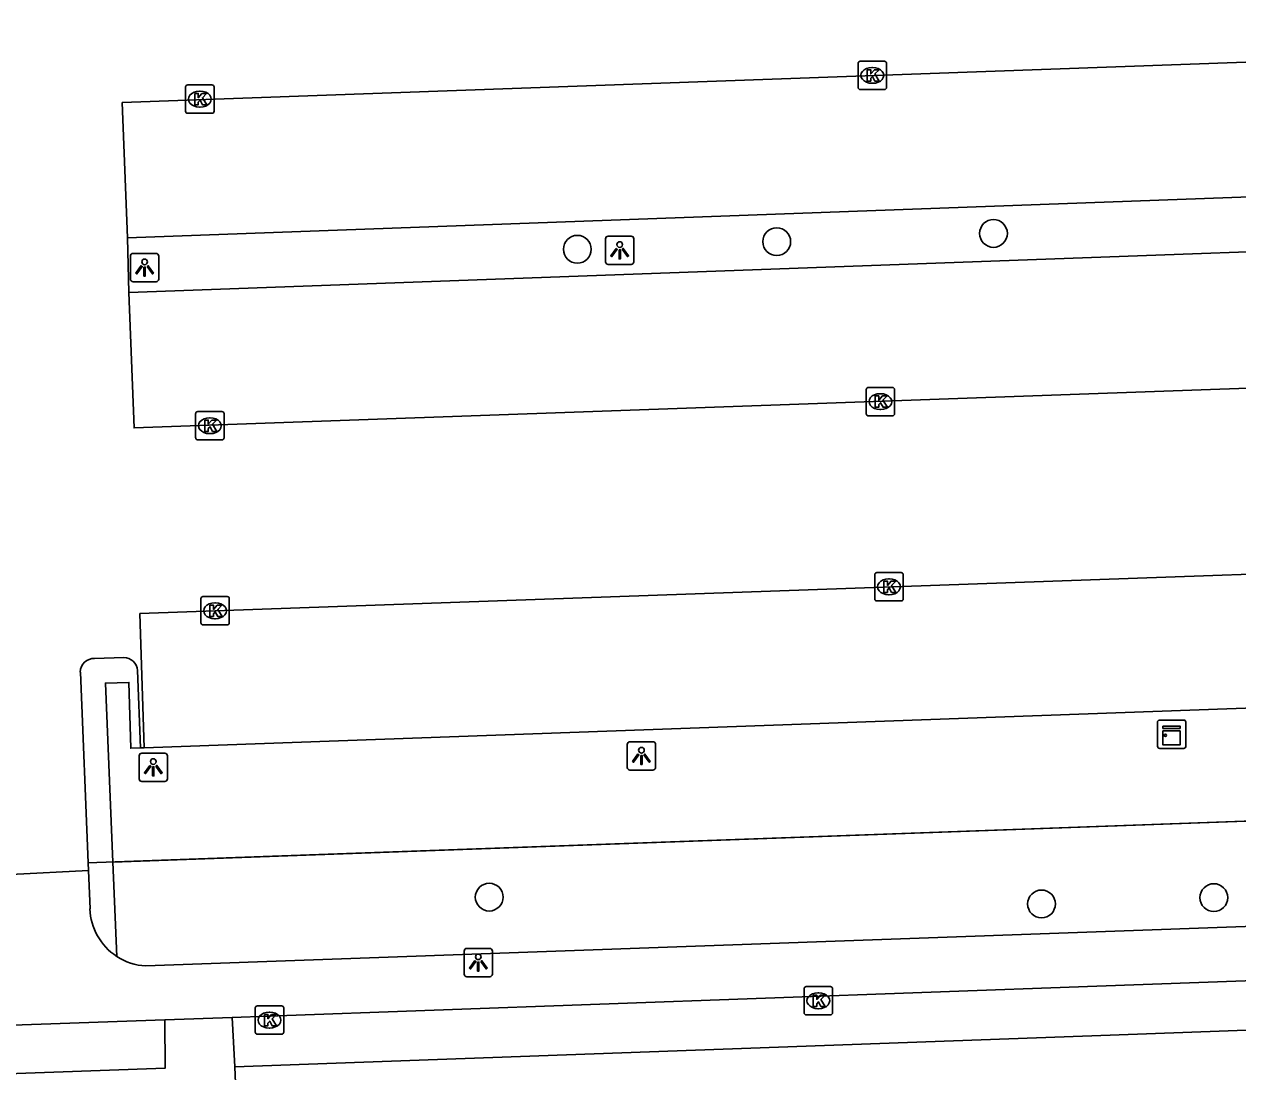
# Model space of a CAD drawing. Extents: x 160557 to 161245, y 385330 to 386505.
# Drawn here: x 160848.21 to 160890.93, y 386154.93 to 386191.81 of the extents above; entities that cross this region are included whole.
import ezdxf

# ---------------------------------------------------------------- set-up
doc = ezdxf.new("R2010")
doc.units = 0
for name, color, linetype in [('IMGEO_Boom', 7, 'Continuous'), ('IMGEO_Groenvoorziening', 7, 'Continuous'), ('IMGEO_Hek', 7, 'Continuous'), ('IMGEO_Kast', 7, 'Continuous'), ('IMGEO_Kolk', 7, 'Continuous'), ('IMGEO_Lichtpunt', 7, 'Continuous'), ('IMGEO_Parkeervlak_open', 7, 'Continuous'), ('IMGEO_Rijbaan_lokaal_gesloten', 7, 'Continuous'), ('IMGEO_Rijbaan_lokaal_open', 7, 'Continuous'), ('IMGEO_Voetpad_halfverhard', 7, 'Continuous'), ('IMGEO_Voetpad_open', 7, 'Continuous')]:
    doc.layers.add(name, color=color, linetype=linetype)

msp = doc.modelspace()

# ---------------------------------------------------------------- linework, layer by layer
at = {"layer": 'IMGEO_Boom'}
for centre in [(160882.335, 386184.448), (160874.705, 386184.16), (160867.685, 386183.892), (160864.582, 386161.077), (160890.093, 386161.061), (160884.026, 386160.839)]:
    msp.add_circle(centre, 0.489, dxfattribs=at)
at = {"layer": 'IMGEO_Groenvoorziening'}
msp.add_lwpolyline([(160851.33, 386162.312), (160905.175, 386164.259)], dxfattribs=at)
at = {"layer": 'IMGEO_Hek'}
msp.add_lwpolyline([(160905.175, 386164.259), (160850.44, 386162.28)], dxfattribs=at)
at = {"layer": 'IMGEO_Kast'}
for p, q in [((160888.108, 386166.388), (160888.108, 386167.229)), ((160888.108, 386167.229), (160888.108, 386166.388)), ((160888.183, 386167.313), (160889.024, 386167.313)), ((160889.024, 386167.313), (160888.183, 386167.313)), ((160889.108, 386167.238), (160889.108, 386166.397)), ((160889.108, 386166.397), (160889.108, 386167.238)), ((160889.033, 386166.313), (160888.192, 386166.313)), ((160888.192, 386166.313), (160889.033, 386166.313))]:
    msp.add_line(p, q, dxfattribs=at)
for points in [[(160888.303, 386167.103), (160888.903, 386167.103), (160888.903, 386167.018), (160888.303, 386167.018), (160888.303, 386167.103)], [(160888.303, 386166.928), (160888.903, 386166.928), (160888.903, 386166.439), (160888.303, 386166.439), (160888.303, 386166.928)]]:
    msp.add_lwpolyline(points, dxfattribs=at)
msp.add_circle((160888.387, 386166.777), 0.0377, dxfattribs=at)
for centre, start, end in [((160888.186, 386167.235), 92.4484, 184.2845), ((160888.186, 386167.235), 92.4484, 184.2845), ((160889.03, 386167.235), 2.4484, 94.2845), ((160889.03, 386167.235), 2.4484, 94.2845), ((160888.186, 386166.391), 182.4484, 274.2845), ((160888.186, 386166.391), 182.4484, 274.2845), ((160889.03, 386166.391), 272.4484, 4.2845), ((160889.03, 386166.391), 272.4484, 4.2845)]:
    msp.add_arc(centre, 0.0779, start, end, dxfattribs=at)
at = {"layer": 'IMGEO_Kolk'}
for p, q in [((160877.568, 386189.588), (160877.568, 386190.44)), ((160877.643, 386190.514), (160878.495, 386190.514)), ((160878.569, 386190.44), (160878.569, 386189.588)), ((160878.056, 386190.294), (160878.081, 386190.294)), ((160853.894, 386188.753), (160853.894, 386189.605)), ((160853.969, 386189.679), (160854.821, 386189.679)), ((160854.895, 386189.605), (160854.895, 386188.753)), ((160878.079, 386189.734), (160878.054, 386189.734)), ((160854.382, 386189.459), (160854.407, 386189.459)), ((160878.495, 386189.514), (160877.643, 386189.514)), ((160854.405, 386188.899), (160854.38, 386188.899)), ((160854.821, 386188.679), (160853.969, 386188.679)), ((160877.853, 386178.099), (160877.853, 386178.951)), ((160877.928, 386179.025), (160878.78, 386179.025)), ((160878.854, 386178.951), (160878.854, 386178.099)), ((160878.341, 386178.805), (160878.366, 386178.805)), ((160854.247, 386177.252), (160854.247, 386178.104)), ((160854.322, 386178.178), (160855.174, 386178.178)), ((160855.248, 386178.104), (160855.248, 386177.252)), ((160878.364, 386178.245), (160878.339, 386178.245)), ((160854.735, 386177.958), (160854.76, 386177.958)), ((160878.78, 386178.025), (160877.928, 386178.025)), ((160854.758, 386177.398), (160854.733, 386177.398)), ((160855.174, 386177.178), (160854.322, 386177.178)), ((160878.23, 386172.506), (160879.082, 386172.506)), ((160878.155, 386171.58), (160878.155, 386172.432)), ((160878.643, 386172.286), (160878.668, 386172.286)), ((160879.156, 386172.432), (160879.156, 386171.58)), ((160854.505, 386171.662), (160855.357, 386171.662)), ((160878.666, 386171.726), (160878.641, 386171.726)), ((160854.43, 386170.736), (160854.43, 386171.588)), ((160854.918, 386171.442), (160854.943, 386171.442)), ((160855.431, 386171.588), (160855.431, 386170.736)), ((160879.082, 386171.506), (160878.23, 386171.506)), ((160854.941, 386170.882), (160854.916, 386170.882)), ((160855.357, 386170.662), (160854.505, 386170.662)), ((160875.667, 386157.003), (160875.667, 386157.855)), ((160875.742, 386157.929), (160876.594, 386157.929)), ((160876.155, 386157.709), (160876.18, 386157.709)), ((160876.668, 386157.855), (160876.668, 386157.003)), ((160856.345, 386156.322), (160856.345, 386157.174)), ((160856.42, 386157.248), (160857.272, 386157.248)), ((160857.346, 386157.174), (160857.346, 386156.322)), ((160876.178, 386157.149), (160876.153, 386157.149)), ((160856.833, 386157.028), (160856.858, 386157.028)), ((160876.594, 386156.929), (160875.742, 386156.929)), ((160856.856, 386156.468), (160856.831, 386156.468)), ((160857.272, 386156.248), (160856.42, 386156.248))]:
    msp.add_line(p, q, dxfattribs=at)
for points in [[(160877.568, 386189.588), (160877.568, 386190.44)], [(160877.643, 386190.514), (160878.495, 386190.514)], [(160878.569, 386190.44), (160878.569, 386189.588)], [(160877.889, 386190.214), (160878.012, 386190.214), (160878.012, 386190.063), (160878.142, 386190.214), (160878.306, 386190.214), (160878.16, 386190.063), (160878.313, 386189.814), (160878.161, 386189.814), (160878.076, 386189.978), (160878.012, 386189.911), (160878.012, 386189.814), (160877.889, 386189.814), (160877.889, 386190.214)], [(160853.894, 386188.753), (160853.894, 386189.605)], [(160853.969, 386189.679), (160854.821, 386189.679)], [(160854.895, 386189.605), (160854.895, 386188.753)], [(160854.215, 386189.379), (160854.338, 386189.379), (160854.338, 386189.228), (160854.468, 386189.379), (160854.632, 386189.379), (160854.486, 386189.228), (160854.639, 386188.979), (160854.487, 386188.979), (160854.402, 386189.143), (160854.338, 386189.076), (160854.338, 386188.979), (160854.215, 386188.979), (160854.215, 386189.379)], [(160878.495, 386189.514), (160877.643, 386189.514)], [(160854.821, 386188.679), (160853.969, 386188.679)], [(160877.853, 386178.099), (160877.853, 386178.951)], [(160877.928, 386179.025), (160878.78, 386179.025)], [(160878.854, 386178.951), (160878.854, 386178.099)], [(160878.174, 386178.725), (160878.297, 386178.725), (160878.297, 386178.574), (160878.427, 386178.725), (160878.591, 386178.725), (160878.445, 386178.574), (160878.598, 386178.325), (160878.446, 386178.325), (160878.361, 386178.489), (160878.297, 386178.422), (160878.297, 386178.325), (160878.174, 386178.325), (160878.174, 386178.725)], [(160854.247, 386177.252), (160854.247, 386178.104)], [(160854.322, 386178.178), (160855.174, 386178.178)], [(160855.248, 386178.104), (160855.248, 386177.252)], [(160854.568, 386177.878), (160854.691, 386177.878), (160854.691, 386177.727), (160854.821, 386177.878), (160854.985, 386177.878), (160854.839, 386177.727), (160854.992, 386177.478), (160854.84, 386177.478), (160854.755, 386177.642), (160854.691, 386177.575), (160854.691, 386177.478), (160854.568, 386177.478), (160854.568, 386177.878)], [(160878.78, 386178.025), (160877.928, 386178.025)], [(160855.174, 386177.178), (160854.322, 386177.178)], [(160878.23, 386172.506), (160879.082, 386172.506)], [(160878.155, 386171.58), (160878.155, 386172.432)], [(160878.476, 386172.206), (160878.599, 386172.206), (160878.599, 386172.055), (160878.729, 386172.206), (160878.893, 386172.206), (160878.747, 386172.055), (160878.9, 386171.806), (160878.748, 386171.806), (160878.663, 386171.97), (160878.599, 386171.903), (160878.599, 386171.806), (160878.476, 386171.806), (160878.476, 386172.206)], [(160879.156, 386172.432), (160879.156, 386171.58)], [(160854.505, 386171.662), (160855.357, 386171.662)], [(160854.43, 386170.736), (160854.43, 386171.588)], [(160854.751, 386171.362), (160854.874, 386171.362), (160854.874, 386171.211), (160855.004, 386171.362), (160855.168, 386171.362), (160855.022, 386171.211), (160855.175, 386170.962), (160855.023, 386170.962), (160854.938, 386171.126), (160854.874, 386171.059), (160854.874, 386170.962), (160854.751, 386170.962), (160854.751, 386171.362)], [(160855.431, 386171.588), (160855.431, 386170.736)], [(160879.082, 386171.506), (160878.23, 386171.506)], [(160855.357, 386170.662), (160854.505, 386170.662)], [(160875.667, 386157.003), (160875.667, 386157.855)], [(160875.742, 386157.929), (160876.594, 386157.929)], [(160875.988, 386157.629), (160876.111, 386157.629), (160876.111, 386157.478), (160876.241, 386157.629), (160876.405, 386157.629), (160876.259, 386157.478), (160876.412, 386157.229), (160876.26, 386157.229), (160876.175, 386157.393), (160876.111, 386157.326), (160876.111, 386157.229), (160875.988, 386157.229), (160875.988, 386157.629)], [(160876.668, 386157.855), (160876.668, 386157.003)], [(160856.345, 386156.322), (160856.345, 386157.174)], [(160856.42, 386157.248), (160857.272, 386157.248)], [(160857.346, 386157.174), (160857.346, 386156.322)], [(160856.666, 386156.948), (160856.789, 386156.948), (160856.789, 386156.797), (160856.919, 386156.948), (160857.083, 386156.948), (160856.937, 386156.797), (160857.09, 386156.548), (160856.938, 386156.548), (160856.853, 386156.712), (160856.789, 386156.645), (160856.789, 386156.548), (160856.666, 386156.548), (160856.666, 386156.948)], [(160876.594, 386156.929), (160875.742, 386156.929)], [(160857.272, 386156.248), (160856.42, 386156.248)]]:
    msp.add_lwpolyline(points, dxfattribs=at)
for centre, start, end in [((160877.645, 386190.438), 91.552, 178.448), ((160877.645, 386190.438), 91.552, 178.448), ((160878.493, 386190.438), 1.552, 88.448), ((160878.493, 386190.438), 1.552, 88.448), ((160853.971, 386189.603), 91.552, 178.448), ((160853.971, 386189.603), 91.552, 178.448), ((160854.819, 386189.603), 1.552, 88.448), ((160854.819, 386189.603), 1.552, 88.448), ((160877.645, 386189.59), 181.552, 268.448), ((160877.645, 386189.59), 181.552, 268.448), ((160878.493, 386189.59), 271.552, 358.448), ((160878.493, 386189.59), 271.552, 358.448), ((160853.971, 386188.755), 181.552, 268.448), ((160853.971, 386188.755), 181.552, 268.448), ((160854.819, 386188.755), 271.552, 358.448), ((160854.819, 386188.755), 271.552, 358.448), ((160877.93, 386178.949), 91.552, 178.448), ((160877.93, 386178.949), 91.552, 178.448), ((160878.778, 386178.949), 1.552, 88.448), ((160878.778, 386178.949), 1.552, 88.448), ((160854.324, 386178.102), 91.552, 178.448), ((160854.324, 386178.102), 91.552, 178.448), ((160855.172, 386178.102), 1.552, 88.448), ((160855.172, 386178.102), 1.552, 88.448), ((160877.93, 386178.101), 181.552, 268.448), ((160877.93, 386178.101), 181.552, 268.448), ((160878.778, 386178.101), 271.552, 358.448), ((160878.778, 386178.101), 271.552, 358.448), ((160854.324, 386177.254), 181.552, 268.448), ((160854.324, 386177.254), 181.552, 268.448), ((160855.172, 386177.254), 271.552, 358.448), ((160855.172, 386177.254), 271.552, 358.448), ((160878.232, 386172.43), 91.552, 178.448), ((160878.232, 386172.43), 91.552, 178.448), ((160879.08, 386172.43), 1.552, 88.448), ((160879.08, 386172.43), 1.552, 88.448), ((160854.507, 386171.586), 91.552, 178.448), ((160854.507, 386171.586), 91.552, 178.448), ((160855.355, 386171.586), 1.552, 88.448), ((160855.355, 386171.586), 1.552, 88.448), ((160878.232, 386171.582), 181.552, 268.448), ((160878.232, 386171.582), 181.552, 268.448), ((160879.08, 386171.582), 271.552, 358.448), ((160879.08, 386171.582), 271.552, 358.448), ((160854.507, 386170.738), 181.552, 268.448), ((160854.507, 386170.738), 181.552, 268.448), ((160855.355, 386170.738), 271.552, 358.448), ((160855.355, 386170.738), 271.552, 358.448), ((160875.744, 386157.853), 91.552, 178.448), ((160875.744, 386157.853), 91.552, 178.448), ((160876.592, 386157.853), 1.552, 88.448), ((160876.592, 386157.853), 1.552, 88.448), ((160856.422, 386157.172), 91.552, 178.448), ((160856.422, 386157.172), 91.552, 178.448), ((160857.27, 386157.172), 1.552, 88.448), ((160857.27, 386157.172), 1.552, 88.448), ((160875.744, 386157.005), 181.552, 268.448), ((160875.744, 386157.005), 181.552, 268.448), ((160876.592, 386157.005), 271.552, 358.448), ((160876.592, 386157.005), 271.552, 358.448), ((160856.422, 386156.324), 181.552, 268.448), ((160856.422, 386156.324), 181.552, 268.448), ((160857.27, 386156.324), 271.552, 358.448), ((160857.27, 386156.324), 271.552, 358.448)]:
    msp.add_arc(centre, 0.0765, start, end, dxfattribs=at)
for centre, major_axis, ratio, start_param, end_param in [((160878.055, 386190.014), (-0.387, 0.002), 0.722429, 4.712389, 7.853982), ((160878.08, 386190.014), (-0.39, 0.002), 0.717154, 1.570796, 4.712389), ((160854.381, 386189.179), (-0.387, 0.002), 0.722429, 4.712389, 7.853982), ((160854.406, 386189.179), (-0.39, 0.002), 0.717154, 1.570796, 4.712389), ((160878.34, 386178.525), (-0.387, 0.002), 0.722429, 4.712389, 7.853982), ((160878.365, 386178.525), (-0.39, 0.002), 0.717154, 1.570796, 4.712389), ((160854.734, 386177.678), (-0.387, 0.002), 0.722429, 4.712389, 7.853982), ((160854.759, 386177.678), (-0.39, 0.002), 0.717154, 1.570796, 4.712389), ((160878.642, 386172.006), (-0.387, 0.002), 0.722429, 4.712389, 7.853982), ((160878.667, 386172.006), (-0.39, 0.002), 0.717154, 1.570796, 4.712389), ((160854.917, 386171.162), (-0.387, 0.002), 0.722429, 4.712389, 7.853982), ((160854.942, 386171.162), (-0.39, 0.002), 0.717154, 1.570796, 4.712389), ((160876.154, 386157.429), (-0.387, 0.002), 0.722429, 4.712389, 7.853982), ((160876.179, 386157.429), (-0.39, 0.002), 0.717154, 1.570796, 4.712389), ((160856.832, 386156.748), (-0.387, 0.002), 0.722429, 4.712389, 7.853982), ((160856.857, 386156.748), (-0.39, 0.002), 0.717154, 1.570796, 4.712389)]:
    msp.add_ellipse(centre, major_axis=major_axis, ratio=ratio, start_param=start_param, end_param=end_param, dxfattribs=at)
at = {"layer": 'IMGEO_Lichtpunt'}
for p, q in [((160868.676, 386184.258), (160868.676, 386183.451)), ((160868.676, 386184.258), (160868.676, 386183.451)), ((160869.578, 386184.353), (160868.77, 386184.353)), ((160869.578, 386184.353), (160868.77, 386184.353)), ((160869.672, 386183.451), (160869.672, 386184.258)), ((160869.672, 386183.451), (160869.672, 386184.258)), ((160851.951, 386183.65), (160851.951, 386182.843)), ((160851.951, 386183.65), (160851.951, 386182.843)), ((160852.853, 386183.745), (160852.045, 386183.745)), ((160852.853, 386183.745), (160852.045, 386183.745)), ((160852.947, 386182.843), (160852.947, 386183.65)), ((160852.947, 386182.843), (160852.947, 386183.65)), ((160868.77, 386183.357), (160869.578, 386183.357)), ((160868.77, 386183.357), (160869.578, 386183.357)), ((160852.045, 386182.749), (160852.853, 386182.749)), ((160852.045, 386182.749), (160852.853, 386182.749)), ((160870.344, 386166.549), (160869.536, 386166.549)), ((160870.344, 386166.549), (160869.536, 386166.549)), ((160853.159, 386166.147), (160852.351, 386166.147)), ((160853.159, 386166.147), (160852.351, 386166.147)), ((160869.442, 386166.454), (160869.442, 386165.647)), ((160869.442, 386166.454), (160869.442, 386165.647)), ((160870.438, 386165.647), (160870.438, 386166.454)), ((160870.438, 386165.647), (160870.438, 386166.454)), ((160852.257, 386166.052), (160852.257, 386165.245)), ((160852.257, 386166.052), (160852.257, 386165.245)), ((160853.253, 386165.245), (160853.253, 386166.052)), ((160853.253, 386165.245), (160853.253, 386166.052)), ((160869.536, 386165.553), (160870.344, 386165.553)), ((160869.536, 386165.553), (160870.344, 386165.553)), ((160852.351, 386165.151), (160853.159, 386165.151)), ((160852.351, 386165.151), (160853.159, 386165.151)), ((160864.601, 386159.272), (160863.793, 386159.272)), ((160864.601, 386159.272), (160863.793, 386159.272)), ((160863.699, 386159.177), (160863.699, 386158.37)), ((160863.699, 386159.177), (160863.699, 386158.37)), ((160864.695, 386158.37), (160864.695, 386159.177)), ((160864.695, 386158.37), (160864.695, 386159.177)), ((160863.793, 386158.276), (160864.601, 386158.276)), ((160863.793, 386158.276), (160864.601, 386158.276))]:
    msp.add_line(p, q, dxfattribs=at)
for points in [[(160869.05, 386183.922), (160869.089, 386183.894), (160868.901, 386183.632), (160868.863, 386183.659), (160869.05, 386183.922)], [(160869.152, 386183.874), (160869.199, 386183.874), (160869.199, 386183.552), (160869.152, 386183.552), (160869.152, 386183.874)], [(160869.262, 386183.894), (160869.3, 386183.921), (160869.487, 386183.659), (160869.448, 386183.631), (160869.262, 386183.894)], [(160852.325, 386183.314), (160852.364, 386183.286), (160852.176, 386183.024), (160852.138, 386183.051), (160852.325, 386183.314)], [(160852.427, 386183.266), (160852.474, 386183.266), (160852.474, 386182.944), (160852.427, 386182.944), (160852.427, 386183.266)], [(160852.537, 386183.286), (160852.575, 386183.313), (160852.762, 386183.051), (160852.723, 386183.023), (160852.537, 386183.286)], [(160869.816, 386166.118), (160869.855, 386166.09), (160869.667, 386165.828), (160869.629, 386165.855), (160869.816, 386166.118)], [(160870.028, 386166.09), (160870.066, 386166.117), (160870.253, 386165.855), (160870.214, 386165.827), (160870.028, 386166.09)], [(160852.631, 386165.716), (160852.67, 386165.688), (160852.482, 386165.426), (160852.444, 386165.453), (160852.631, 386165.716)], [(160852.733, 386165.668), (160852.78, 386165.668), (160852.78, 386165.346), (160852.733, 386165.346), (160852.733, 386165.668)], [(160852.843, 386165.688), (160852.881, 386165.715), (160853.068, 386165.453), (160853.029, 386165.425), (160852.843, 386165.688)], [(160869.918, 386166.07), (160869.965, 386166.07), (160869.965, 386165.748), (160869.918, 386165.748), (160869.918, 386166.07)], [(160864.073, 386158.841), (160864.112, 386158.813), (160863.924, 386158.551), (160863.886, 386158.578), (160864.073, 386158.841)], [(160864.285, 386158.813), (160864.323, 386158.84), (160864.51, 386158.578), (160864.471, 386158.55), (160864.285, 386158.813)], [(160864.175, 386158.793), (160864.222, 386158.793), (160864.222, 386158.471), (160864.175, 386158.471), (160864.175, 386158.793)]]:
    msp.add_lwpolyline(points, dxfattribs=at)
for centre in [(160869.175, 386184.056), (160852.45, 386183.448), (160869.941, 386166.252), (160852.756, 386165.85), (160864.198, 386158.975)]:
    msp.add_circle(centre, 0.0994, dxfattribs=at)
for centre, start, end in [((160868.77, 386184.258), 90, 180), ((160868.77, 386184.258), 90, 180), ((160869.578, 386184.258), 0, 90), ((160869.578, 386184.258), 0, 90), ((160852.045, 386183.65), 90, 180), ((160852.045, 386183.65), 90, 180), ((160852.853, 386183.65), 0, 90), ((160852.853, 386183.65), 0, 90), ((160868.77, 386183.451), 180, 270), ((160868.77, 386183.451), 180, 270), ((160869.578, 386183.451), 270, 0), ((160869.578, 386183.451), 270, 360), ((160852.045, 386182.843), 180, 270), ((160852.045, 386182.843), 180, 270), ((160852.853, 386182.843), 270, 0), ((160852.853, 386182.843), 270, 360), ((160869.536, 386166.454), 90, 180), ((160869.536, 386166.454), 90, 180), ((160870.344, 386166.454), 0, 90), ((160870.344, 386166.454), 0, 90), ((160852.351, 386166.052), 90, 180), ((160852.351, 386166.052), 90, 180), ((160853.159, 386166.052), 0, 90), ((160853.159, 386166.052), 0, 90), ((160852.351, 386165.245), 180, 270), ((160852.351, 386165.245), 180, 270), ((160853.159, 386165.245), 270, 0), ((160853.159, 386165.245), 270, 360), ((160869.536, 386165.647), 180, 270), ((160869.536, 386165.647), 180, 270), ((160870.344, 386165.647), 270, 0), ((160870.344, 386165.647), 270, 360), ((160863.793, 386159.177), 90, 180), ((160863.793, 386159.177), 90, 180), ((160864.601, 386159.177), 0, 90), ((160864.601, 386159.177), 0, 90), ((160863.793, 386158.37), 180, 270), ((160863.793, 386158.37), 180, 270), ((160864.601, 386158.37), 270, 0), ((160864.601, 386158.37), 270, 360)]:
    msp.add_arc(centre, 0.0946, start, end, dxfattribs=at)
at = {"layer": 'IMGEO_Parkeervlak_open'}
for points in [[(160928.645, 386187.103), (160851.846, 386184.297)], [(160851.899, 386182.372), (160928.724, 386185.16)], [(160929.326, 386169.103), (160852.434, 386166.33)]]:
    msp.add_lwpolyline(points, dxfattribs=at)
at = {"layer": 'IMGEO_Rijbaan_lokaal_gesloten'}
for points in [[(160855.623, 386155.101), (160886.438, 386156.212), (160930.544, 386157.837), (161020.049, 386161.035)], [(160855.532, 386156.837), (160856.814, 386156.884), (160885.974, 386157.94), (160916.009, 386159.026), (160930.498, 386159.55)], [(160836.399, 386156.169), (160853.165, 386156.751)], [(160853.165, 386156.751), (160853.168, 386155.053), (160836.492, 386154.451), (160836.399, 386156.169)]]:
    msp.add_lwpolyline(points, dxfattribs=at)
at = {"layer": 'IMGEO_Rijbaan_lokaal_open'}
for points in [[(160928.645, 386187.103), (160928.495, 386191.814), (160851.662, 386189.054), (160851.846, 386184.297)], [(160851.899, 386182.372), (160852.077, 386177.598), (160928.864, 386180.336), (160928.724, 386185.16)], [(160851.846, 386184.297), (160851.899, 386182.372)], [(160929.224, 386171.982), (160929.16, 386173.791), (160852.286, 386171.061), (160852.434, 386166.33)], [(160851.718, 386169.512), (160850.686, 386169.486)], [(160850.187, 386169.004), (160850.461, 386162.281), (160850.472, 386162.016)], [(160852.306, 386166.329), (160852.195, 386169.063)], [(160852.434, 386166.33), (160852.306, 386166.329)], [(160850.472, 386162.016), (160847.745, 386161.879)], [(160853.165, 386156.751), (160855.532, 386156.837)], [(160855.532, 386156.837), (160855.623, 386155.101)], [(160855.734, 386152.543), (160855.623, 386155.101)]]:
    msp.add_lwpolyline(points, dxfattribs=at)
for centre, radius, start, end in [((160851.726, 386169.042), 0.47, 2.5282, 90.9357), ((160850.68, 386168.992), 0.494, 89.3551, 178.6593)]:
    msp.add_arc(centre, radius, start, end, dxfattribs=at)
at = {"layer": 'IMGEO_Voetpad_halfverhard'}
for points in [[(160852.306, 386166.329), (160851.964, 386166.323), (160851.895, 386168.64), (160851.07, 386168.617), (160851.33, 386162.312)], [(160851.33, 386162.312), (160851.467, 386158.992)]]:
    msp.add_lwpolyline(points, dxfattribs=at)
at = {"layer": 'IMGEO_Voetpad_open'}
for points in [[(160850.527, 386160.663), (160850.472, 386162.016)], [(160905.302, 386160.553), (160852.492, 386158.653)]]:
    msp.add_lwpolyline(points, dxfattribs=at)
for centre, radius, start, end in [((160852.607, 386160.733), 2.082, 181.9387, 236.78), ((160852.611, 386160.733), 2.083, 236.6816, 266.717)]:
    msp.add_arc(centre, radius, start, end, dxfattribs=at)

doc.saveas('drawing.dxf')
